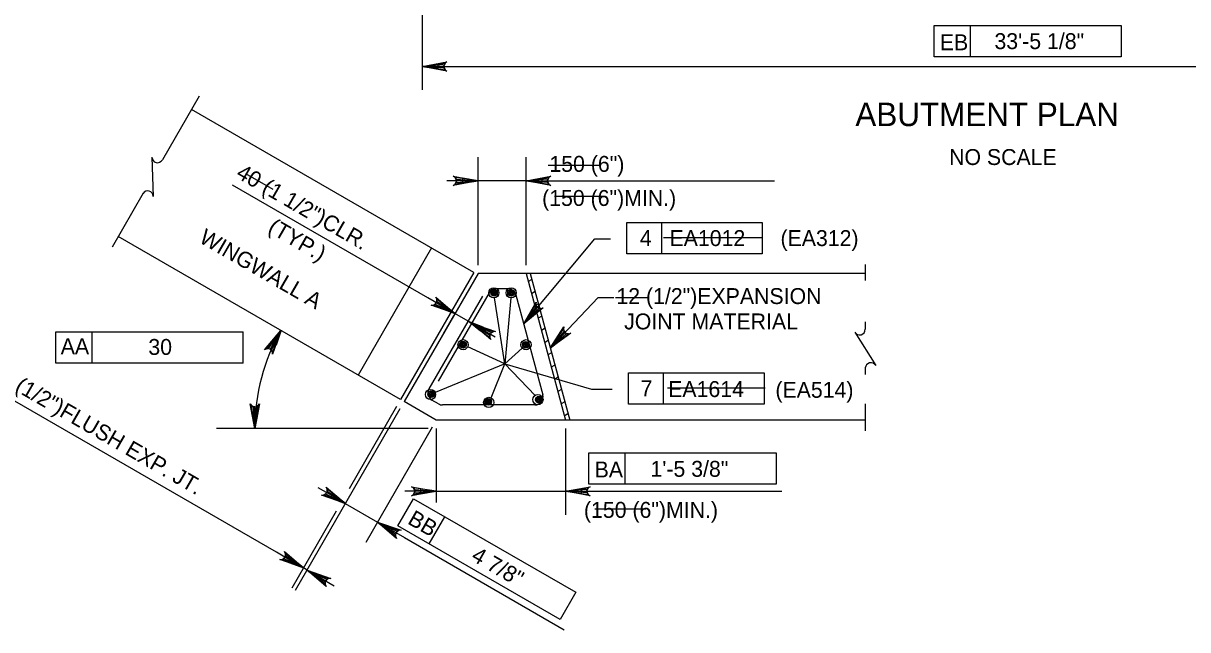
# Model space of a CAD drawing. Extents: x 179 to 454, y -271 to 54.
# Drawn here: x 214.27 to 223.05, y -100.2 to -95.63 of the extents above; entities that cross this region are included whole.
import ezdxf

# ---------------------------------------------------------------- set-up
doc = ezdxf.new("R2010")
doc.units = 0
for name, color, linetype in [('Level 10', 7, 'Continuous'), ('Level 3', 7, 'Continuous'), ('Level 4', 7, 'Continuous'), ('Level 41', 7, 'Continuous'), ('Level 5', 7, 'Continuous')]:
    doc.layers.add(name, color=color, linetype=linetype)

msp = doc.modelspace()

# ---------------------------------------------------------------- linework, layer by layer
at = {"layer": 'Level 10'}
for p, q in [((217.664, -97.5056), (215.5348, -96.2763)), ((217.1103, -98.4646), (214.9812, -97.2353)), ((217.3443, -97.3211), (216.7907, -98.28)), ((217.664, -97.5056), (217.1103, -98.4646)), ((217.6952, -97.513), (217.137, -98.4799)), ((220.615, -97.513), (217.6952, -97.513)), ((218.0576, -97.513), (218.3543, -98.6203)), ((218.0895, -97.513), (218.3862, -98.6203)), ((218.1016, -97.5581), (218.074, -97.574)), ((218.1263, -97.6503), (218.0987, -97.6663)), ((218.151, -97.7427), (218.1234, -97.7586)), ((218.1757, -97.8349), (218.1482, -97.8508)), ((218.2004, -97.9272), (218.1728, -97.9431)), ((218.2252, -98.0194), (218.1976, -98.0354)), ((218.2499, -98.1118), (218.2223, -98.1277)), ((218.2746, -98.204), (218.247, -98.2199)), ((218.2993, -98.2963), (218.2717, -98.3122)), ((218.3241, -98.3886), (218.2965, -98.4045)), ((217.3802, -98.6203), (217.137, -98.4799)), ((218.3488, -98.4808), (218.3212, -98.4967)), ((218.3735, -98.5731), (218.3459, -98.589)), ((220.615, -98.6203), (217.3802, -98.6203))]:
    msp.add_line(p, q, dxfattribs=at)
at = {"layer": 'Level 3'}
for p, q in [((217.2747, -94.1801), (217.2747, -96.1293)), ((221.1338, -95.6429), (221.4076, -95.6429)), ((221.1338, -95.8792), (221.1338, -95.6429)), ((221.4076, -95.8792), (221.4076, -95.6429)), ((221.4076, -95.6429), (222.5458, -95.6429)), ((222.5458, -95.6429), (222.5458, -95.8792)), ((217.2747, -95.9522), (226.4049, -95.9522)), ((222.5458, -95.8792), (221.1338, -95.8792)), ((217.6952, -97.4515), (217.6952, -96.6371)), ((218.0576, -97.4515), (218.0576, -96.6371)), ((217.6952, -96.8142), (217.4591, -96.8142)), ((218.0576, -96.8142), (217.6952, -96.8142)), ((218.0576, -96.8142), (219.9294, -96.8142)), ((217.3159, -97.6977), (215.8438, -96.8479)), ((218.8168, -97.1301), (219.8383, -97.1301)), ((218.8168, -97.3663), (218.8168, -97.1301)), ((219.0805, -97.3663), (219.0805, -97.1301)), ((219.8383, -97.1301), (219.8383, -97.3663)), ((218.0403, -97.8945), (218.5756, -97.2526)), ((218.5756, -97.2526), (218.6937, -97.2526)), ((219.8383, -97.3663), (218.8168, -97.3663)), ((217.5203, -97.8159), (217.3159, -97.6977)), ((217.8964, -98.1952), (217.8201, -97.6972)), ((217.9419, -97.6975), (217.8964, -98.1952)), ((218.2403, -98.0758), (218.6021, -97.6953)), ((218.6021, -97.6953), (218.7202, -97.6953)), ((217.5108, -97.8326), (217.4318, -97.9693)), ((217.6203, -97.8735), (217.5204, -97.8158)), ((217.6107, -97.8902), (217.5317, -98.0269)), ((217.647, -97.889), (217.8248, -97.9916)), ((214.5119, -97.9532), (214.7857, -97.9532)), ((214.5119, -98.1894), (214.5119, -97.9532)), ((214.7857, -98.1894), (214.7857, -97.9532)), ((214.7857, -97.9532), (215.9239, -97.9532)), ((215.9239, -98.1894), (215.9239, -97.9532)), ((217.8964, -98.1952), (217.6171, -98.0668)), ((218.0283, -98.0765), (217.8964, -98.1952)), ((215.9239, -98.1894), (214.5119, -98.1894)), ((217.8964, -98.1952), (217.3722, -98.4117)), ((217.7944, -98.4523), (217.8964, -98.1952)), ((217.8964, -98.1952), (218.5496, -98.3853)), ((218.1248, -98.4334), (217.8964, -98.1952)), ((216.175, -99.6162), (213.9141, -98.3109)), ((218.8305, -98.2628), (219.8521, -98.2628)), ((218.8305, -98.4991), (218.8305, -98.2628)), ((219.0942, -98.4991), (219.0942, -98.2628)), ((219.8521, -98.2628), (219.8521, -98.4991)), ((218.5496, -98.3853), (218.7074, -98.3853)), ((219.8521, -98.4991), (218.8305, -98.4991)), ((217.1062, -98.5332), (216.3176, -99.9031)), ((217.0796, -98.5178), (216.7223, -99.1385)), ((217.3187, -98.6818), (215.7226, -98.6818)), ((217.3494, -98.6736), (216.8486, -99.541)), ((217.3802, -98.6818), (217.3802, -99.2412)), ((218.3543, -98.6818), (218.3543, -99.3333)), ((218.5306, -99.1028), (218.5306, -98.8666)), ((218.5306, -98.8666), (218.8044, -98.8666)), ((218.8044, -99.1028), (218.8044, -98.8666)), ((218.8044, -98.8666), (219.9426, -98.8666)), ((219.9426, -98.8666), (219.9426, -99.1028)), ((219.9426, -99.1028), (218.5306, -99.1028)), ((216.5917, -99.1882), (216.4895, -99.1291)), ((217.0908, -99.4163), (217.209, -99.2117)), ((217.2621, -99.1562), (217.1439, -99.1562)), ((217.209, -99.2117), (217.4461, -99.3487)), ((217.3802, -99.1562), (218.3543, -99.1562)), ((218.4724, -99.1562), (218.5905, -99.1562)), ((218.5905, -99.1562), (219.9849, -99.1562)), ((216.694, -99.2472), (216.9372, -99.3876)), ((216.6253, -99.3069), (216.2909, -99.8877)), ((217.328, -99.5532), (217.4461, -99.3487)), ((217.4461, -99.3487), (218.4318, -99.9177)), ((217.0394, -99.4466), (217.1417, -99.5057)), ((218.3137, -100.1223), (217.0908, -99.4163)), ((217.1417, -99.5057), (218.344, -100.1997)), ((216.2772, -99.6752), (216.175, -99.6162)), ((216.4062, -99.7497), (216.3795, -99.7343)), ((216.5084, -99.8088), (216.6107, -99.8678)), ((218.4318, -99.9177), (218.3137, -100.1223))]:
    msp.add_line(p, q, dxfattribs=at)
for points in [[(217.2747, -95.9522), (217.4611, -95.9172), (217.4467, -95.9272), (217.4393, -95.9397), (217.4372, -95.9522), (217.4393, -95.9647), (217.4467, -95.9772), (217.4611, -95.9871), (217.2747, -95.9522), (217.4467, -95.9772), (217.4393, -95.9647), (217.2747, -95.9522), (217.4372, -95.9522), (217.4393, -95.9397), (217.2747, -95.9522), (217.4467, -95.9272)], [(217.6952, -96.8142), (217.5088, -96.8491), (217.5232, -96.8392), (217.5306, -96.8267), (217.5327, -96.8142), (217.5306, -96.8017), (217.5232, -96.7892), (217.5088, -96.7792), (217.6952, -96.8142), (217.5232, -96.7892), (217.5306, -96.8017), (217.6952, -96.8142), (217.5327, -96.8142), (217.5306, -96.8267), (217.6952, -96.8142), (217.5232, -96.8392)], [(218.0576, -96.8142), (218.244, -96.7792), (218.2297, -96.7892), (218.2223, -96.8017), (218.2201, -96.8142), (218.2223, -96.8267), (218.2297, -96.8392), (218.244, -96.8491), (218.0576, -96.8142), (218.2297, -96.8392), (218.2223, -96.8267), (218.0576, -96.8142), (218.2201, -96.8142), (218.2223, -96.8017), (218.0576, -96.8142), (218.2297, -96.7892)], [(217.5203, -97.8159), (217.3414, -97.7529), (217.3588, -97.7514), (217.3715, -97.7443), (217.3797, -97.7346), (217.3841, -97.7227), (217.3839, -97.7082), (217.3764, -97.6923), (217.5203, -97.8159), (217.3839, -97.7082), (217.3841, -97.7227), (217.5203, -97.8159), (217.3797, -97.7346), (217.3715, -97.7443), (217.5203, -97.8159), (217.3588, -97.7514)], [(218.0403, -97.8945), (218.1328, -97.7289), (218.1313, -97.7463), (218.1362, -97.7601), (218.1444, -97.7697), (218.1553, -97.7761), (218.1697, -97.7783), (218.1866, -97.7737), (218.0403, -97.8945), (218.1697, -97.7783), (218.1553, -97.7761), (218.0403, -97.8945), (218.1444, -97.7697), (218.1362, -97.7601), (218.0403, -97.8945), (218.1313, -97.7463)], [(217.647, -97.889), (217.8259, -97.9518), (217.8085, -97.9533), (217.7958, -97.9604), (217.7877, -97.9702), (217.7833, -97.9821), (217.7835, -97.9966), (217.791, -98.0124), (217.647, -97.889), (217.7835, -97.9966), (217.7833, -97.9821), (217.647, -97.889), (217.7877, -97.9702), (217.7958, -97.9604), (217.647, -97.889), (217.8085, -97.9533)], [(216.2087, -97.944), (216.146, -98.123), (216.1446, -98.1056), (216.1374, -98.0929), (216.1277, -98.0848), (216.1157, -98.0805), (216.1012, -98.0807), (216.0854, -98.0882), (216.2087, -97.944), (216.1012, -98.0807), (216.1157, -98.0805), (216.2087, -97.944), (216.1277, -98.0848), (216.1374, -98.0929), (216.2087, -97.944), (216.1446, -98.1056)], [(218.2403, -98.0758), (218.3434, -97.9167), (218.3407, -97.9339), (218.3447, -97.9479), (218.3522, -97.9581), (218.3628, -97.9652), (218.3769, -97.9684), (218.394, -97.9648), (218.2403, -98.0758), (218.3769, -97.9684), (218.3628, -97.9652), (218.2403, -98.0758), (218.3522, -97.9581), (218.3447, -97.9479), (218.2403, -98.0758), (218.3407, -97.9339)], [(216.0117, -98.6818), (215.9767, -98.4954), (215.9867, -98.5097), (215.9992, -98.5172), (216.0117, -98.5193), (216.0242, -98.5172), (216.0367, -98.5097), (216.0466, -98.4954), (216.0117, -98.6818), (216.0367, -98.5097), (216.0242, -98.5172), (216.0117, -98.6818), (216.0117, -98.5193), (215.9992, -98.5172), (216.0117, -98.6818), (215.9867, -98.5097)], [(216.6949, -99.2477), (216.516, -99.1847), (216.5334, -99.1833), (216.5461, -99.1761), (216.5542, -99.1663), (216.5586, -99.1545), (216.5584, -99.1399), (216.551, -99.1242), (216.6949, -99.2477), (216.5584, -99.1399), (216.5586, -99.1545), (216.6949, -99.2477), (216.5542, -99.1663), (216.5461, -99.1761), (216.6949, -99.2477), (216.5334, -99.1833)], [(217.3802, -99.1562), (217.1937, -99.1911), (217.2081, -99.1812), (217.2155, -99.1687), (217.2177, -99.1562), (217.2155, -99.1437), (217.2081, -99.1312), (217.1937, -99.1213), (217.3802, -99.1562), (217.2081, -99.1312), (217.2155, -99.1437), (217.3802, -99.1562), (217.2177, -99.1562), (217.2155, -99.1687), (217.3802, -99.1562), (217.2081, -99.1812)], [(218.3543, -99.1562), (218.5408, -99.1213), (218.5264, -99.1312), (218.519, -99.1437), (218.5168, -99.1562), (218.519, -99.1687), (218.5264, -99.1812), (218.5408, -99.1911), (218.3543, -99.1562), (218.5264, -99.1812), (218.519, -99.1687), (218.3543, -99.1562), (218.5168, -99.1562), (218.519, -99.1437), (218.3543, -99.1562), (218.5264, -99.1312)], [(216.9372, -99.3876), (217.1161, -99.4504), (217.0987, -99.4518), (217.0861, -99.459), (217.0779, -99.4688), (217.0736, -99.4807), (217.0737, -99.4952), (217.0812, -99.511), (216.9372, -99.3876), (217.0737, -99.4952), (217.0736, -99.4807), (216.9372, -99.3876), (217.0779, -99.4688), (217.0861, -99.459), (216.9372, -99.3876), (217.0987, -99.4518)], [(216.3792, -99.7342), (216.2003, -99.6713), (216.2177, -99.6698), (216.2304, -99.6627), (216.2386, -99.6529), (216.2429, -99.641), (216.2428, -99.6265), (216.2353, -99.6107), (216.3792, -99.7342), (216.2428, -99.6265), (216.2429, -99.641), (216.3792, -99.7342), (216.2386, -99.6529), (216.2304, -99.6627), (216.3792, -99.7342), (216.2177, -99.6698)], [(216.4065, -99.7499), (216.5855, -99.8127), (216.5681, -99.8143), (216.5554, -99.8213), (216.5472, -99.8311), (216.5429, -99.843), (216.5431, -99.8575), (216.5506, -99.8733), (216.4065, -99.7499), (216.5431, -99.8575), (216.5429, -99.843), (216.4065, -99.7499), (216.5472, -99.8311), (216.5554, -99.8213), (216.4065, -99.7499), (216.5681, -99.8143)]]:
    msp.add_lwpolyline(points, dxfattribs=at)
for points in [[(217.3928, -95.9325), (217.3928, -95.9719), (217.2747, -95.9522)], [(217.5772, -96.7945), (217.5772, -96.8338), (217.6952, -96.8142)], [(218.1757, -96.7945), (218.1757, -96.8338), (218.0576, -96.8142)], [(217.428, -97.7398), (217.4083, -97.7738), (217.5204, -97.8158)], [(218.1008, -97.7912), (218.1311, -97.8163), (218.0403, -97.8944)], [(217.7324, -97.9155), (217.7127, -97.9496), (217.6203, -97.8735)], [(216.1725, -98.0553), (216.1376, -98.0371), (216.21, -97.9417)], [(218.3073, -97.9767), (218.3359, -98.0037), (218.2403, -98.0757)], [(215.9967, -98.563), (216.036, -98.5646), (216.0117, -98.6818)], [(216.6016, -99.1711), (216.5819, -99.2052), (216.694, -99.2472)], [(217.2621, -99.1364), (217.2621, -99.1758), (217.3802, -99.1562)], [(218.4724, -99.1364), (218.4724, -99.1758), (218.3543, -99.1562)], [(217.0493, -99.4296), (217.0296, -99.4637), (216.9372, -99.3876)], [(216.2871, -99.6582), (216.2674, -99.6923), (216.3795, -99.7343)], [(216.5182, -99.7917), (216.4986, -99.8257), (216.4062, -99.7497)]]:
    msp.add_lwpolyline(points, close=True, dxfattribs=at)
for centre in [(217.8143, -97.6592), (217.9455, -97.6592), (217.5822, -98.0508), (218.0569, -98.0508), (217.3367, -98.4264), (217.7757, -98.4859), (218.1467, -98.4651)]:
    msp.add_circle(centre, 0.0385, dxfattribs=at)
msp.add_arc((217.492, -98.6818), 1.4804, 150.10385, 179.99998, dxfattribs=at)
at = {"layer": 'Level 4'}
for p, q in [((215.5921, -96.1773), (215.3151, -96.6571)), ((215.2355, -96.6358), (215.2467, -96.9325)), ((215.1693, -96.9094), (214.9357, -97.3142)), ((220.615, -97.4472), (220.615, -97.5675)), ((220.615, -97.8795), (220.615, -97.9348)), ((220.5355, -97.9561), (220.6936, -98.2074)), ((220.615, -98.2261), (220.615, -98.2757)), ((220.615, -98.4975), (220.615, -98.701))]:
    msp.add_line(p, q, dxfattribs=at)
for centre, start, end in [((215.2782, -96.6358), 180, 330), ((215.2042, -96.9341), 2.13276, 144.67141), ((220.5724, -97.9347), 210, 0), ((220.6575, -98.2301), 32.13276, 174.67141)]:
    msp.add_arc(centre, 0.0426, start, end, dxfattribs=at)
at = {"layer": 'Level 41'}
for p, q in [((218.6079, -96.6994), (218.224, -96.6994)), ((216.1515, -96.8815), (215.9454, -96.7625)), ((218.6568, -96.9341), (218.2729, -96.9341)), ((219.0946, -97.2429), (219.8318, -97.2429)), ((218.9701, -97.6967), (218.7321, -97.6967)), ((219.1239, -98.3771), (219.8611, -98.3771)), ((218.9597, -99.2905), (218.5758, -99.2905))]:
    msp.add_line(p, q, dxfattribs=at)
at = {"layer": 'Level 5'}
for p, q in [((217.9219, -97.6284), (217.8329, -97.6284)), ((217.7297, -97.6841), (217.3253, -98.3844)), ((217.7797, -97.6592), (217.3951, -98.3253)), ((217.9812, -97.674), (218.1832, -98.4275)), ((217.3968, -98.4967), (217.3478, -98.4684)), ((218.1238, -98.5049), (217.4276, -98.5049))]:
    msp.add_line(p, q, dxfattribs=at)
for centre, radius in [((217.8164, -97.6593), 0.025), ((217.8164, -97.6593), 0.0188), ((217.8164, -97.6593), 0.0125), ((217.8164, -97.6593), 0.00625), ((217.9438, -97.6603), 0.025), ((217.9438, -97.6603), 0.0188), ((217.9438, -97.6603), 0.0125), ((217.9438, -97.6603), 0.00625), ((217.582, -98.0508), 0.025), ((217.582, -98.0508), 0.0188), ((217.582, -98.0508), 0.0125), ((217.582, -98.0508), 0.00625), ((218.0551, -98.0517), 0.025), ((218.0551, -98.0517), 0.0188), ((218.0551, -98.0517), 0.0125), ((218.0551, -98.0517), 0.00625), ((217.3429, -98.4233), 0.025), ((217.3429, -98.4233), 0.0188), ((217.3429, -98.4233), 0.0125), ((217.3429, -98.4233), 0.00625), ((217.7721, -98.4821), 0.025), ((217.7721, -98.4821), 0.0188), ((217.7721, -98.4821), 0.0125), ((217.7721, -98.4821), 0.00625), ((218.1533, -98.4655), 0.025), ((218.1533, -98.4655), 0.0188), ((218.1533, -98.4655), 0.0125), ((218.1533, -98.4655), 0.00625)]:
    msp.add_circle(centre, radius, dxfattribs=at)
for centre, start, end in [((217.8329, -97.6899), 89.99996, 150), ((217.9219, -97.6899), 15, 89.99996), ((217.3786, -98.4152), 150, 240), ((217.4276, -98.4435), 240, 269.99996), ((218.1238, -98.4435), 269.99996, 15)]:
    msp.add_arc(centre, 0.0615, start, end, dxfattribs=at)

# ---------------------------------------------------------------- texts
at = {"layer": 'Level 3'}
for s, height, p in [('EB', 0.12, (221.1776, -95.8305)), ('ABUTMENT PLAN', 0.177167, (220.5403, -96.4025)), ('NO SCALE', 0.12, (221.2472, -96.6958)), ('150 (6")', 0.12, (218.2333, -96.7474)), ('(150 (6")MIN.)', 0.12, (218.1783, -97.0045)), ('EA1012', 0.12, (219.1389, -97.307)), ('(EA312)', 0.12, (219.9758, -97.307)), ('12 (1/2")EXPANSION', 0.12, (218.7386, -97.7442)), ('JOINT MATERIAL', 0.12, (218.7968, -97.9354)), ('AA', 0.12, (214.5487, -98.1222)), ('7', 0.12, (218.9209, -98.4398)), ('EA1614', 0.12, (219.1289, -98.4453)), ('(EA514)', 0.12, (219.9375, -98.451)), ('BA', 0.12, (218.5745, -99.0516)), ('(150 (6")MIN.)', 0.12, (218.4938, -99.3562))]:
    msp.add_text(s, height=height, dxfattribs=at).set_placement(p)
for s, p in [(' 40 (1 1/2")CLR.', (215.8247, -96.7636)), ('(TYP.)', (216.103, -97.1955)), ('WINGWALL A', (215.5838, -97.2744)), ('12 (1/2")FLUSH EXP. JT.', (214.0028, -98.2812)), ('BB', (217.1568, -99.3961))]:
    msp.add_text(s, height=0.12, rotation=330, dxfattribs=at).set_placement(p)
at = {"layer": 'Level 41'}
for s, p in [('33\'-5 1/8"', (221.5891, -95.822)), ('4', (218.9151, -97.3063)), ('30', (215.2094, -98.1277)), ('1\'-5 3/8"', (218.9955, -99.0468))]:
    msp.add_text(s, height=0.12, dxfattribs=at).set_placement(p)
msp.add_text('4 7/8"', height=0.12, rotation=329.99621, dxfattribs=at).set_placement((217.6358, -99.6718))

doc.saveas('drawing.dxf')
